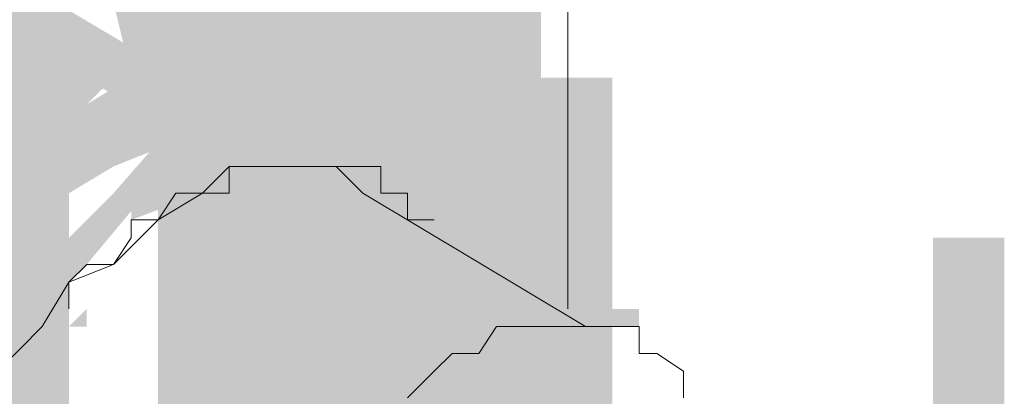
# Model space of a CAD drawing. Header units: millimetres. Extents: x -91 to 1961, y -1152 to 358.
# Tile 398 of 656: x 242.801 to 244.63, y 118.806 to 119.507. Entities that reach past the tile are written whole.
import ezdxf

# ---------------------------------------------------------------- set-up
doc = ezdxf.new("R2010")
doc.units = ezdxf.units.MM
doc.header["$MEASUREMENT"] = 0
doc.layers.get('0').update_dxf_attribs({"linetype": 'CONTINUOUS'})

msp = doc.modelspace()

# ---------------------------------------------------------------- hatches: boundary and pattern name
at = {"true_color": 0xaaaaaa}
h = msp.add_hatch(color=253, dxfattribs=at)
h.paths.add_polyline_path([(242.7105, 103.6818), (242.7105, 110.0349), (242.8428, 110.0349), (242.8428, 103.6818)])
h.paths.add_polyline_path([(242.7105, 113.2115), (242.7105, 119.5647), (242.8428, 119.5647), (242.8428, 113.2115)])
h.paths.add_polyline_path([(242.7105, 122.7413), (242.7105, 129.0944), (242.8428, 129.0944), (242.8428, 122.7413)])
h.paths.add_polyline_path([(242.7105, 132.271), (242.7105, 138.6241), (242.8428, 138.6241), (242.8428, 132.271)])
h.paths.add_polyline_path([(242.7105, 141.8007), (242.7105, 148.1539), (242.8428, 148.1539), (242.8428, 141.8007)])
h = msp.add_hatch(color=253, dxfattribs=at)
h.paths.add_polyline_path([(244.6297, 147.6906), (244.6297, 141.3375), (244.4973, 141.3375), (244.4973, 147.6906)])
h.paths.add_polyline_path([(244.6297, 138.1609), (244.6297, 131.8077), (244.4973, 131.8077), (244.4973, 138.1609)])
h.paths.add_polyline_path([(244.6297, 128.6312), (244.6297, 122.278), (244.4973, 122.278), (244.4973, 128.6312)])
h.paths.add_polyline_path([(244.6297, 119.1014), (244.6297, 112.7483), (244.4973, 112.7483), (244.4973, 119.1014)])
h.paths.add_polyline_path([(244.6297, 109.5717), (244.6297, 103.2185), (244.4973, 103.2185), (244.4973, 109.5717)])
h = msp.add_hatch(color=253, dxfattribs=at)
h.paths.add_polyline_path([(242.7601, 113.2612), (242.7601, 119.6143), (242.8925, 119.6143), (242.8925, 113.2612)])
h.paths.add_polyline_path([(242.7601, 122.7909), (242.7601, 126.2156), (242.8925, 126.2156), (242.8925, 122.7909)])
h = msp.add_hatch(color=253, dxfattribs=at)
h.paths.add_polyline_path([(243.0579, 113.0792), (243.0579, 119.4323), (243.1903, 119.4323), (243.1903, 113.0792)])
h.paths.add_polyline_path([(243.0579, 122.6089), (243.0579, 126.0502), (243.1903, 126.0502), (243.1903, 122.6089)])
for points in [[(242.7601, 123.3369), (242.7601, 116.9837), (242.8925, 116.9837), (242.8925, 123.3369)], [(243.1406, 123.2541), (243.1406, 116.901), (243.273, 116.901), (243.273, 123.2541)], [(243.4715, 123.0887), (243.4715, 116.7355), (243.6039, 116.7355), (243.6039, 123.0887)], [(243.5708, 123.0887), (243.5708, 116.7355), (243.6866, 116.7355), (243.6866, 123.0887)], [(243.4384, 122.9563), (243.4384, 118.4231), (243.5708, 118.4231), (243.5708, 122.9563)], [(242.7105, 121.5169), (242.7105, 118.6382), (242.8428, 118.6382), (242.8428, 121.5169)], [(242.7932, 121.4673), (243.3557, 119.1842), (243.2234, 119.1345), (242.6774, 121.4342)], [(243.091, 119.0518), (242.545, 121.3515), (242.6774, 121.3846), (243.2234, 119.1014)], [(243.3557, 120.5904), (243.3557, 115.9248), (243.4715, 115.9248), (243.4715, 120.5904)], [(243.3557, 120.5408), (243.3557, 115.9248), (243.4715, 115.9248), (243.4715, 120.5408)], [(243.3557, 120.5408), (243.3557, 115.9248), (243.4715, 115.9248), (243.4715, 120.5408)], [(243.2234, 120.4581), (243.2234, 119.3165), (243.3557, 119.3165), (243.3557, 120.4581)], [(242.2472, 120.1934), (243.5212, 119.4323), (243.4715, 119.3496), (242.2141, 120.1107)], [(242.4623, 119.7798), (243.6866, 119.0518), (243.6535, 118.9691), (242.4127, 119.697)], [(243.4715, 119.3165), (243.3888, 119.3496), (243.3557, 119.3496), (243.273, 119.3496), (243.1903, 119.3496), (243.2234, 119.3496), (243.1406, 119.3165), (243.0579, 119.2669), (242.9752, 119.2338), (242.8925, 119.1842), (242.8925, 119.2338), (242.7932, 119.1345), (242.8428, 119.1345), (242.7932, 119.0518), (242.7601, 119.0518), (242.6774, 118.9691), (242.5947, 118.8533), (242.5947, 118.754), (242.5947, 118.7705), (242.545, 118.6382), (242.5119, 118.5555), (242.5119, 118.5885), (242.5119, 118.4727), (242.5119, 118.4231), (242.4623, 118.3404), (242.4623, 118.3735), (242.4623, 118.2576), (242.3299, 118.2576), (242.3299, 118.3735), (242.3299, 118.39), (242.3796, 118.4727), (242.3796, 118.5885), (242.4127, 118.6713), (242.4623, 118.8036), (242.545, 118.8863), (242.6278, 119.0187), (242.7105, 119.1014), (242.6774, 119.1014), (242.7105, 119.1842), (242.7601, 119.1842), (242.8428, 119.2669), (242.8428, 119.3165), (242.9256, 119.3496), (243.0083, 119.3992), (243.091, 119.4323), (243.1903, 119.482), (243.1737, 119.482), (243.273, 119.482), (243.3557, 119.482), (243.3888, 119.482), (243.4384, 119.482), (243.5212, 119.4323)], [(243.091, 119.3992), (243.091, 119.1014), (243.2234, 119.1014), (243.2234, 119.3992)], [(243.4715, 119.1345), (243.1903, 119.2669), (243.2234, 119.3992), (243.5212, 119.2669)], [(243.6039, 118.936), (243.6039, 119.0187), (243.6039, 118.9691), (243.5708, 119.1014), (243.6039, 119.1014), (243.5708, 119.1345), (243.5212, 119.1345), (243.4715, 119.2338), (243.5212, 119.1842), (243.4384, 119.2338), (243.3557, 119.2338), (243.273, 119.2338), (243.1903, 119.2338), (243.2234, 119.2338), (243.1406, 119.1842), (243.0083, 119.1345), (243.0083, 119.1511), (242.9256, 119.0518), (242.8428, 118.9691), (242.7601, 118.8533), (242.7932, 118.8533), (242.7601, 118.7209), (242.7105, 118.7209), (242.6278, 118.5885), (242.6774, 118.5885), (242.6278, 118.4727), (242.6278, 118.5058), (242.6278, 118.3735), (242.6278, 118.3404), (242.5947, 118.208), (242.4623, 118.2576), (242.5119, 118.3735), (242.4954, 118.39), (242.5119, 118.5058), (242.4954, 118.5058), (242.545, 118.6382), (242.5947, 118.6382), (242.6774, 118.754), (242.6278, 118.754), (242.6774, 118.8863), (242.7105, 118.8863), (242.7932, 119.0187), (242.8925, 119.1014), (242.9752, 119.1842), (243.091, 119.3165), (243.1903, 119.3496), (243.1737, 119.3496), (243.273, 119.3496), (243.3557, 119.3496), (243.4384, 119.3496), (243.4715, 119.3496), (243.5708, 119.3165), (243.6039, 119.2669), (243.6535, 119.1842), (243.6039, 119.1842), (243.6535, 119.1345), (243.6866, 119.1345), (243.7362, 119.0187), (243.7362, 118.936)], [(243.1406, 119.1345), (243.273, 119.2338), (243.3061, 119.1345), (243.1903, 119.0518)], [(243.6039, 118.8533), (243.3061, 119.0187), (243.3557, 119.1014), (243.6535, 118.936)], [(242.4623, 118.1749), (242.5119, 118.1749), (242.545, 118.1253), (242.5947, 118.0757), (242.545, 118.1253), (242.6278, 118.1253), (242.6278, 118.0757), (242.6774, 118.1253), (242.6774, 118.1749), (242.7601, 118.1749), (242.7601, 118.1253), (242.7932, 118.1749), (242.7932, 118.208), (242.8925, 118.2576), (242.9752, 118.2907), (242.9256, 118.2576), (242.9752, 118.3404), (243.0083, 118.3404), (243.0579, 118.3735), (243.1406, 118.4727), (243.091, 118.4727), (243.1406, 118.5555), (243.1903, 118.6382), (243.2234, 118.7209), (243.273, 118.8036), (243.2564, 118.8036), (243.273, 118.8863), (243.273, 118.9691), (243.273, 119.0518), (243.3888, 119.0518), (243.3888, 118.9691), (243.3888, 118.8863), (243.3888, 118.8036), (243.3888, 118.754), (243.3557, 118.6713), (243.3061, 118.5885), (243.273, 118.5058), (243.2234, 118.4231), (243.1903, 118.4231), (243.091, 118.3404), (243.0579, 118.2907), (243.091, 118.2907), (243.0579, 118.208), (243.0083, 118.1749), (242.9256, 118.1253), (242.8428, 118.0757), (242.8428, 118.1253), (242.7932, 118.0757), (242.7601, 118.0426), (242.6774, 118.0426), (242.7105, 118.0757), (242.6774, 118.0426), (242.6278, 117.9929), (242.545, 117.9929), (242.545, 118.0426), (242.5119, 118.0757), (242.5119, 118.0426), (242.4623, 118.0426)], [(243.819, 118.8863), (242.9752, 118.4231), (242.9256, 118.5555), (243.7693, 119.0187)], [(243.0083, 117.9102), (243.0579, 117.9598), (243.0579, 117.9929), (243.1406, 117.9929), (243.091, 117.9598), (243.1406, 118.0426), (243.1903, 118.0426), (243.2234, 118.0757), (243.273, 118.1253), (243.273, 118.1749), (243.3557, 118.208), (243.3061, 118.1749), (243.3557, 118.2576), (243.3888, 118.2576), (243.4384, 118.2907), (243.3888, 118.2907), (243.4384, 118.3735), (243.4715, 118.4727), (243.4715, 118.5058), (243.5212, 118.5885), (243.5708, 118.6713), (243.5543, 118.6713), (243.5708, 118.7209), (243.5543, 118.7209), (243.6039, 118.8036), (243.6039, 118.8863), (243.6039, 118.936), (243.6039, 119.0187), (243.7362, 119.0187), (243.7362, 118.936), (243.7362, 118.8863), (243.7362, 118.8036), (243.7362, 118.754), (243.6866, 118.6713), (243.6866, 118.7209), (243.6866, 118.6713), (243.6866, 118.6382), (243.6535, 118.5555), (243.6039, 118.4727), (243.6039, 118.5058), (243.6039, 118.4727), (243.6039, 118.4231), (243.5708, 118.3404), (243.5212, 118.2576), (243.4715, 118.2576), (243.4384, 118.208), (243.4715, 118.208), (243.4384, 118.1253), (243.3888, 118.0757), (243.3061, 118.0426), (243.3061, 118.0757), (243.273, 118.0426), (243.2234, 117.9929), (243.273, 117.9929), (243.2234, 117.9102), (243.1406, 117.8771), (243.0579, 117.8771), (243.091, 117.9102), (243.0579, 117.8771)], [(243.6039, 119.0187), (243.6039, 118.936), (243.7362, 118.936), (243.7362, 119.0187)], [(243.6039, 119.0187), (243.6039, 118.936), (243.7362, 118.936), (243.7362, 119.0187)], [(243.7693, 118.9691), (243.7693, 113.0461), (243.9017, 113.0461), (243.9017, 118.9691)], [(243.7693, 118.9691), (243.7693, 112.9964), (243.9017, 112.9964), (243.9017, 118.9691)], [(243.7693, 118.9691), (243.7693, 112.9964), (243.9017, 112.9964), (243.9017, 118.9691)], [(243.091, 117.9929), (243.1406, 117.9929), (243.1406, 117.9598), (243.1903, 117.9929), (243.2234, 118.0426), (243.273, 118.0757), (243.3061, 118.1253), (243.273, 118.1253), (243.3061, 118.208), (243.3557, 118.208), (243.3888, 118.2576), (243.4384, 118.2907), (243.3888, 118.2907), (243.4384, 118.3735), (243.4715, 118.3735), (243.5212, 118.4231), (243.4715, 118.4231), (243.5212, 118.5058), (243.5212, 118.5555), (243.5708, 118.6382), (243.5543, 118.6382), (243.5708, 118.6713), (243.5543, 118.6713), (243.6039, 118.754), (243.6039, 118.7705), (243.6039, 118.8036), (243.6039, 118.8533), (243.6039, 118.936), (243.7362, 118.936), (243.7362, 118.8533), (243.7362, 118.8036), (243.7362, 118.754), (243.7362, 118.7209), (243.6866, 118.6382), (243.6866, 118.6713), (243.6866, 118.6382), (243.6866, 118.5885), (243.6535, 118.5058), (243.6535, 118.5555), (243.6535, 118.5058), (243.6535, 118.4727), (243.6039, 118.3735), (243.5708, 118.3735), (243.5212, 118.3404), (243.5708, 118.3404), (243.5212, 118.2576), (243.4715, 118.2576), (243.4384, 118.208), (243.3888, 118.1749), (243.4384, 118.1749), (243.3888, 118.0757), (243.3557, 118.0757), (243.3061, 118.0426), (243.273, 117.9929), (243.2234, 117.9598), (243.1903, 117.9102), (243.1406, 117.8771), (243.091, 117.8771)], [(243.6039, 118.936), (243.7693, 118.8533), (243.7362, 118.7209), (243.5708, 118.8036)], [(242.7932, 117.9929), (242.8428, 117.9598), (242.7932, 117.9929), (242.8428, 117.9929), (242.8925, 117.9929), (242.9752, 117.9929), (242.9752, 117.9598), (243.0083, 117.9929), (243.0083, 118.0426), (243.091, 118.0757), (243.091, 118.0426), (243.1406, 118.0757), (243.1406, 118.1253), (243.2234, 118.1749), (243.2234, 118.1253), (243.273, 118.1749), (243.3557, 118.2576), (243.3061, 118.2576), (243.3557, 118.3404), (243.3888, 118.3404), (243.4384, 118.3735), (243.3888, 118.3735), (243.4384, 118.4727), (243.4715, 118.5555), (243.4715, 118.6382), (243.5212, 118.7209), (243.5212, 118.8036), (243.5212, 118.8863), (243.6535, 118.8863), (243.6535, 118.8036), (243.6535, 118.7209), (243.6535, 118.6713), (243.6039, 118.5885), (243.6039, 118.6382), (243.6039, 118.5555), (243.6039, 118.5058), (243.5708, 118.4231), (243.5212, 118.3404), (243.4715, 118.3404), (243.4384, 118.2907), (243.4715, 118.2907), (243.4384, 118.208), (243.3888, 118.208), (243.3061, 118.1253), (243.273, 118.0757), (243.273, 118.0426), (243.1903, 117.9929), (243.1903, 118.0426), (243.1406, 117.9929), (243.1406, 117.9598), (243.0579, 117.9102), (243.0579, 117.9598), (243.0083, 117.9102), (242.9752, 117.8771), (242.8925, 117.8771), (242.8428, 117.8771), (242.7932, 117.8771), (242.7932, 117.9102), (242.7601, 117.9598)], [(242.8428, 117.9598), (242.8925, 117.9598), (242.9256, 117.9598), (242.9256, 117.9102), (242.9752, 117.9598), (242.9752, 117.9929), (243.0579, 117.9929), (243.0579, 117.9598), (243.091, 117.9929), (243.091, 118.0426), (243.1903, 118.0757), (243.1903, 118.0426), (243.273, 118.1253), (243.3061, 118.1749), (243.3888, 118.2576), (243.3557, 118.2576), (243.3888, 118.3404), (243.4384, 118.4231), (243.4715, 118.4231), (243.5212, 118.4727), (243.4715, 118.4727), (243.5212, 118.5555), (243.5212, 118.6382), (243.5212, 118.6713), (243.5708, 118.6713), (243.6039, 118.7209), (243.5708, 118.7209), (243.5708, 118.8036), (243.5708, 118.8533), (243.5708, 118.8863), (243.6866, 118.8863), (243.6866, 118.8533), (243.6866, 118.8036), (243.6866, 118.7209), (243.6535, 118.6713), (243.6039, 118.6382), (243.6535, 118.6713), (243.6535, 118.6382), (243.6535, 118.5555), (243.6535, 118.5058), (243.6039, 118.4231), (243.5708, 118.4231), (243.5212, 118.3735), (243.5708, 118.3735), (243.5212, 118.2907), (243.4715, 118.208), (243.4384, 118.208), (243.3557, 118.1253), (243.3061, 118.0757), (243.2234, 117.9929), (243.2234, 117.9598), (243.1406, 117.9102), (243.1406, 117.9598), (243.091, 117.9102), (243.0579, 117.8771), (242.9752, 117.8771), (243.0083, 117.9102), (242.9752, 117.8771), (242.9256, 117.8275), (242.8925, 117.8275), (242.8428, 117.8275)], [(243.7693, 118.754), (243.273, 118.4727), (243.2234, 118.5555), (243.7362, 118.8533)]]:
    msp.add_hatch(color=253, dxfattribs=at).paths.add_polyline_path(points)
h = msp.add_hatch(color=253, dxfattribs=at)
h.paths.add_polyline_path([(243.6535, 113.2115), (243.6535, 119.5647), (243.7693, 119.5647), (243.7693, 113.2115)])
h.paths.add_polyline_path([(243.6535, 122.7413), (243.6535, 123.1714), (243.7693, 123.1714), (243.7693, 122.7413)])
h = msp.add_hatch(color=253, dxfattribs=at)
h.paths.add_polyline_path([(241.3207, 115.627), (241.4531, 115.627), (241.4531, 114.9487), (241.3207, 114.9487)])
h.paths.add_polyline_path([(243.091, 120.3754), (243.2234, 120.3754), (243.2234, 119.3992), (243.091, 119.3992)])
h.paths.add_polyline_path([(243.4384, 122.9894), (243.4715, 122.9894), (243.4715, 122.8736), (243.4384, 122.8736)])
h = msp.add_hatch(color=253, dxfattribs=at)
h.paths.add_polyline_path([(243.6039, 122.9563), (243.7362, 122.9563), (243.7362, 118.2907), (243.6039, 118.2907)])
h.paths.add_polyline_path([(243.3888, 122.9563), (243.5212, 122.9563), (243.5212, 122.4435), (243.3888, 122.4435)])
h = msp.add_hatch(color=253, dxfattribs=at)
h.paths.add_polyline_path([(243.7693, 113.0461), (243.7693, 119.3992), (243.9017, 119.3992), (243.9017, 113.0461)])
h.paths.add_polyline_path([(243.7693, 122.5758), (243.7693, 122.6585), (243.9017, 122.6585), (243.9017, 122.5758)])
h = msp.add_hatch(color=253, dxfattribs=at)
h.paths.add_polyline_path([(241.9991, 111.2593), (242.1314, 111.2593), (242.1314, 111.1434), (241.9991, 111.1434)])
h.paths.add_polyline_path([(242.7105, 121.5169), (242.8428, 121.5169), (242.8428, 118.6382), (242.7105, 118.6382)])
h = msp.add_hatch(color=253, dxfattribs=at)
h.paths.add_polyline_path([(242.7601, 121.2522), (242.8925, 121.2522), (242.8925, 117.7448), (242.7601, 117.7448)])
h.paths.add_polyline_path([(240.51, 116.4708), (240.6424, 116.4708), (240.6424, 112.285), (240.51, 112.285)])
h = msp.add_hatch(color=253, dxfattribs=at)
h.paths.add_polyline_path([(243.1406, 119.3165), (243.091, 119.3165), (243.0579, 119.3165), (243.0083, 119.3165), (243.0083, 119.4323), (243.0579, 119.4323), (243.091, 119.4323), (243.1406, 119.4323)])
h.paths.add_polyline_path([(243.0083, 119.3165), (242.9752, 119.3165), (242.9256, 119.3165), (242.8925, 119.3165), (242.9752, 119.3992), (242.9752, 119.3496), (242.8925, 119.2669), (242.8428, 119.2669), (242.8925, 119.3165), (242.8428, 119.2669), (242.7932, 119.2338), (242.7601, 119.2338), (242.7932, 119.2669), (242.7601, 119.2338), (242.7105, 119.2669), (242.7601, 119.3165), (242.7601, 119.3496), (242.7932, 119.3496), (242.7932, 119.3165), (242.8428, 119.3496), (242.8428, 119.3992), (242.8925, 119.3992), (242.8428, 119.3496), (242.8428, 119.3992), (242.8925, 119.4323), (242.9256, 119.4323), (242.9752, 119.4323), (243.0083, 119.4323)])
h.paths.add_polyline_path([(242.7601, 119.2338), (242.7105, 119.1842), (242.6774, 119.1345), (242.6278, 119.1014), (242.6774, 119.1345), (242.6774, 119.1014), (242.5947, 119.0187), (242.545, 119.0187), (242.545, 119.1345), (242.5947, 119.1345), (242.545, 119.1014), (242.545, 119.1345), (242.5947, 119.1345), (242.6278, 119.1842), (242.6774, 119.2338), (242.7105, 119.2669)])
h = msp.add_hatch(color=253, dxfattribs=at)
h.paths.add_polyline_path([(243.1406, 119.3496), (243.1406, 119.3992), (243.273, 119.3992), (243.273, 119.3496)])
h.paths.add_polyline_path([(243.1903, 119.3165), (243.1406, 119.3165), (243.1406, 119.4323), (243.1903, 119.4323)])
h = msp.add_hatch(color=253, dxfattribs=at)
h.paths.add_polyline_path([(243.6039, 119.0187), (243.6039, 119.0518), (243.6039, 119.1014), (243.6039, 119.1345), (243.7362, 119.1345), (243.7362, 119.1014), (243.7362, 119.0518), (243.7362, 119.0187)])
h.paths.add_polyline_path([(243.6039, 119.1345), (243.6039, 119.1842), (243.6535, 119.1345), (243.6039, 119.1842), (243.6535, 119.2338), (243.6866, 119.1842), (243.7362, 119.1842), (243.7362, 119.1345)])
h.paths.add_polyline_path([(243.5708, 119.2338), (243.5708, 119.2669), (243.6866, 119.2669), (243.6866, 119.2338)])
h.paths.add_polyline_path([(243.6039, 119.2338), (243.5708, 119.2669), (243.6039, 119.3165), (243.6535, 119.2669)])
h.paths.add_polyline_path([(243.5212, 119.3165), (243.5212, 119.3496), (243.5708, 119.2669), (243.5212, 119.2669), (243.4715, 119.3496), (243.4715, 119.3992), (243.6039, 119.3992), (243.6039, 119.3496), (243.5212, 119.3992), (243.5708, 119.3992), (243.6535, 119.3496), (243.6535, 119.3165)])
h.paths.add_polyline_path([(243.5212, 119.3165), (243.4715, 119.3165), (243.4715, 119.4323), (243.5212, 119.4323)])
h = msp.add_hatch(color=253, dxfattribs=at)
h.paths.add_polyline_path([(243.273, 119.2338), (243.2234, 119.2338), (243.2234, 119.3496), (243.273, 119.3496)])
h.paths.add_polyline_path([(243.1903, 119.3165), (243.1903, 119.3496), (243.3061, 119.3496), (243.3061, 119.3165)])
h.paths.add_polyline_path([(243.2234, 119.2669), (243.1903, 119.2669), (243.1903, 119.3992), (243.2234, 119.3992)])
h = msp.add_hatch(color=253, dxfattribs=at)
h.paths.add_polyline_path([(243.2234, 119.3165), (243.3557, 119.3165), (243.3557, 119.1842), (243.2234, 119.1842)])
h.paths.add_polyline_path([(241.1553, 114.9487), (241.1884, 114.9487), (241.1884, 114.8164), (241.1553, 114.8164)])
h = msp.add_hatch(color=253, dxfattribs=at)
h.paths.add_polyline_path([(243.273, 119.0518), (243.273, 119.1014), (243.3888, 119.1014), (243.3888, 119.0518)])
h.paths.add_polyline_path([(243.273, 119.1014), (243.273, 119.1345), (243.3888, 119.1345), (243.3888, 119.1014)])
h.paths.add_polyline_path([(243.273, 119.1345), (243.273, 119.1842), (243.3888, 119.1842), (243.3888, 119.1345)])
h.paths.add_polyline_path([(243.273, 119.1842), (243.273, 119.2338), (243.3888, 119.2338), (243.3888, 119.1842)])
h.paths.add_polyline_path([(243.3061, 119.1842), (243.273, 119.2338), (243.3061, 119.2669), (243.3557, 119.2338)])
h.paths.add_polyline_path([(243.2234, 119.2669), (243.2234, 119.3165), (243.3557, 119.3165), (243.3557, 119.2669)])
h = msp.add_hatch(color=253, dxfattribs=at)
h.paths.add_polyline_path([(243.5212, 118.8863), (243.5212, 118.936), (243.6535, 118.936), (243.6535, 118.8863)])
h.paths.add_polyline_path([(243.5212, 118.936), (243.5212, 118.9691), (243.5212, 119.0187), (243.6535, 119.0187), (243.6535, 118.9691), (243.6535, 118.936)])
h.paths.add_polyline_path([(243.5212, 119.0187), (243.5212, 119.0518), (243.6535, 119.0518), (243.6535, 119.0187)])
h.paths.add_polyline_path([(243.5708, 118.9691), (243.5212, 118.9691), (243.4715, 119.0518), (243.4715, 119.1014), (243.6039, 119.1014), (243.6039, 119.0518), (243.5212, 119.1014), (243.5708, 119.1014)])
h.paths.add_polyline_path([(243.4715, 119.1014), (243.4715, 119.1345), (243.6039, 119.1345), (243.6039, 119.1014)])
h.paths.add_polyline_path([(243.5212, 119.0518), (243.4715, 119.0518), (243.4384, 119.1345), (243.4384, 119.1842), (243.5708, 119.1842), (243.5708, 119.1345), (243.4715, 119.1842), (243.5212, 119.1842)])
h.paths.add_polyline_path([(243.4715, 119.1014), (243.4384, 119.1014), (243.4384, 119.2338), (243.4715, 119.2338)])
h = msp.add_hatch(color=253, dxfattribs=at)
h.paths.add_polyline_path([(243.5708, 118.8863), (243.5708, 118.936), (243.6866, 118.936), (243.6866, 118.8863)])
h.paths.add_polyline_path([(243.5708, 118.936), (243.5708, 118.9691), (243.6866, 118.9691), (243.6866, 118.936)])
h.paths.add_polyline_path([(243.5708, 118.9691), (243.5708, 119.0187), (243.6866, 119.0187), (243.6866, 118.9691)])
h.paths.add_polyline_path([(243.5708, 119.0187), (243.5708, 119.0518), (243.6039, 118.9691), (243.5708, 118.9691), (243.5708, 119.1014), (243.6039, 119.1014), (243.6866, 119.0518), (243.6866, 119.0187)])
h.paths.add_polyline_path([(243.5212, 119.0518), (243.5212, 119.1014), (243.6535, 119.1014), (243.6535, 119.0518)])
h.paths.add_polyline_path([(243.5212, 119.1014), (243.5212, 119.1345), (243.6535, 119.1345), (243.6535, 119.1014)])
h = msp.add_hatch(color=253, dxfattribs=at)
h.paths.add_polyline_path([(242.8925, 118.8863), (242.8428, 118.8863), (242.9256, 118.9691), (242.9256, 118.936), (242.7932, 118.936), (242.7932, 118.9691), (242.8428, 119.0187), (242.8925, 119.0187)])
h.paths.add_polyline_path([(242.8925, 118.8863), (242.8428, 118.8533), (242.7932, 118.8863), (242.8428, 118.936)])
h.paths.add_polyline_path([(242.8925, 118.8863), (242.8925, 118.8533), (242.7932, 118.754), (242.7601, 118.754), (242.8428, 118.8533), (242.8428, 118.8036), (242.7105, 118.8036), (242.7105, 118.8533), (242.7601, 118.8863), (242.7932, 118.8863), (242.7601, 118.8533), (242.7601, 118.8863)])
h.paths.add_polyline_path([(242.7932, 118.754), (242.7601, 118.7209), (242.7105, 118.754), (242.7601, 118.8036)])
h.paths.add_polyline_path([(242.7932, 118.754), (242.7932, 118.7209), (242.6774, 118.7209), (242.6774, 118.754)])
h.paths.add_polyline_path([(242.7601, 118.6713), (242.7105, 118.6382), (242.6774, 118.6713), (242.7105, 118.7209)])
h.paths.add_polyline_path([(242.7601, 118.6713), (242.7601, 118.6382), (242.6278, 118.6382), (242.6278, 118.6713)])
h.paths.add_polyline_path([(242.7105, 118.5885), (242.6774, 118.5555), (242.6278, 118.5885), (242.6774, 118.6382)])
h = msp.add_hatch(color=253, dxfattribs=at)
h.paths.add_polyline_path([(243.6866, 118.8036), (243.6866, 118.8533), (243.819, 118.8533), (243.819, 118.8036)])
h.paths.add_polyline_path([(243.6866, 118.8533), (243.6866, 118.8863), (243.819, 118.8863), (243.819, 118.8533)])
h.paths.add_polyline_path([(243.6866, 118.8863), (243.6866, 118.936), (243.819, 118.936), (243.819, 118.8863)])
h.paths.add_polyline_path([(243.6866, 118.936), (243.6866, 118.9691), (243.819, 118.9691), (243.819, 118.936)])
h.paths.add_polyline_path([(243.7362, 119.0187), (243.7693, 119.0187), (243.7693, 118.8863), (243.7362, 118.8863)])
h = msp.add_hatch(color=253, dxfattribs=at)
h.paths.add_polyline_path([(243.7693, 119.0187), (243.819, 119.0187), (243.819, 118.8863), (243.7693, 118.8863)])
h.paths.add_polyline_path([(243.819, 119.0187), (243.8521, 119.0187), (243.8521, 118.8863), (243.819, 118.8863)])
h.paths.add_polyline_path([(243.9513, 118.9691), (243.9513, 118.936), (243.819, 118.936), (243.819, 118.9691)])
h = msp.add_hatch(color=253, dxfattribs=at)
h.paths.add_polyline_path([(243.6866, 118.7209), (243.6535, 118.7209), (243.6535, 118.8533), (243.6866, 118.8533)])
h.paths.add_polyline_path([(243.7362, 118.8036), (243.7362, 118.754), (243.6535, 118.6713), (243.6039, 118.6713), (243.6039, 118.8036), (243.6535, 118.8036), (243.6039, 118.754), (243.6039, 118.8036)])
h.paths.add_polyline_path([(243.6039, 118.6713), (243.5708, 118.6713), (243.5708, 118.8036), (243.6039, 118.8036)])

# ---------------------------------------------------------------- linework, layer by layer
at = {"color": 7, "linetype": 'Continuous', "lineweight": 5}
for points in [[(243.819, 122.6585), (243.819, 118.9691), (243.819, 118.9691)], [(243.819, 118.9691), (243.819, 122.6585), (243.819, 122.6585)], [(243.6866, 118.936), (243.6535, 118.8863), (243.6535, 118.8863)], [(243.7362, 118.936), (243.6866, 118.936), (243.6866, 118.936)], [(243.7693, 118.936), (243.7362, 118.936), (243.7362, 118.936)], [(243.819, 118.936), (243.7693, 118.936), (243.7693, 118.936)], [(243.8521, 118.936), (243.819, 118.936), (243.819, 118.936)], [(243.9017, 118.936), (243.8521, 118.936), (243.8521, 118.936)], [(243.9513, 118.936), (243.9017, 118.936), (243.9017, 118.936)], [(243.6039, 118.8863), (243.5708, 118.8533), (243.5708, 118.8533)], [(243.6535, 118.8863), (243.6039, 118.8863), (243.6039, 118.8863)], [(243.5708, 118.8533), (243.5212, 118.8036), (243.5212, 118.8036)]]:
    msp.add_lwpolyline(points, dxfattribs=at)
at = {"color": 7, "linetype": 'Continuous', "lineweight": 20}
for points in [[(243.819, 122.6585), (243.819, 118.9691), (243.819, 118.9691)], [(243.1903, 119.2338), (243.1406, 119.1842), (243.1406, 119.1842)], [(243.273, 119.2338), (243.1903, 119.2338), (243.1903, 119.2338)], [(243.2234, 119.2338), (243.1903, 119.2338), (243.1903, 119.2338)], [(243.1903, 119.2338), (243.1903, 119.1842), (243.1903, 119.1842)], [(243.273, 119.2338), (243.2234, 119.2338), (243.2234, 119.2338)], [(243.3557, 119.2338), (243.273, 119.2338), (243.273, 119.2338)], [(243.3061, 119.2338), (243.273, 119.2338), (243.273, 119.2338)], [(243.3557, 119.2338), (243.3061, 119.2338), (243.3061, 119.2338)], [(243.3888, 119.2338), (243.3557, 119.2338), (243.3557, 119.2338)], [(243.3888, 119.2338), (243.3557, 119.2338), (243.3557, 119.2338)], [(243.4384, 119.2338), (243.3888, 119.2338), (243.3888, 119.2338)], [(243.4384, 119.1842), (243.3888, 119.2338), (243.3888, 119.2338)], [(243.4715, 119.2338), (243.4384, 119.2338), (243.4384, 119.2338)], [(243.4715, 119.1842), (243.4715, 119.2338), (243.4715, 119.2338)], [(243.1406, 119.1842), (243.0579, 119.1345), (243.0579, 119.1345)], [(243.091, 119.1842), (243.0579, 119.1345), (243.0579, 119.1345)], [(243.1406, 119.1842), (243.091, 119.1842), (243.091, 119.1842)], [(243.1903, 119.1842), (243.1406, 119.1842), (243.1406, 119.1842)], [(243.4384, 119.1842), (243.8521, 118.936), (243.8521, 118.936)], [(243.5212, 119.1842), (243.4715, 119.1842), (243.4715, 119.1842)], [(243.5212, 119.1345), (243.5212, 119.1842), (243.5212, 119.1842)], [(243.0579, 119.1345), (242.9752, 119.0518), (242.9752, 119.0518)], [(243.0579, 119.1345), (243.0083, 119.1345), (243.0083, 119.1345)], [(243.0083, 119.1345), (243.0083, 119.1014), (243.0083, 119.1014)], [(243.5708, 119.1345), (243.5212, 119.1345), (243.5212, 119.1345)], [(243.0083, 119.1014), (242.9752, 119.0518), (242.9752, 119.0518)], [(242.9752, 119.0518), (242.8925, 119.0187), (242.8925, 119.0187)], [(242.9256, 119.0518), (242.8925, 119.0187), (242.8925, 119.0187)], [(242.9752, 119.0518), (242.9256, 119.0518), (242.9256, 119.0518)], [(242.8925, 119.0187), (242.8428, 118.936), (242.8428, 118.936)], [(242.8925, 119.0187), (242.8925, 118.9691), (242.8925, 118.9691)], [(242.8428, 118.936), (242.7601, 118.8533), (242.7601, 118.8533)], [(243.8521, 118.936), (243.9017, 118.936), (243.9017, 118.936)], [(243.9017, 118.936), (243.9513, 118.936), (243.9513, 118.936)], [(243.9513, 118.8863), (243.9513, 118.936), (243.9513, 118.936)], [(243.9844, 118.8863), (243.9513, 118.8863), (243.9513, 118.8863)], [(244.034, 118.8533), (243.9844, 118.8863), (243.9844, 118.8863)], [(244.034, 118.8036), (244.034, 118.8533), (244.034, 118.8533)]]:
    msp.add_lwpolyline(points, dxfattribs=at)

doc.saveas('drawing.dxf')
